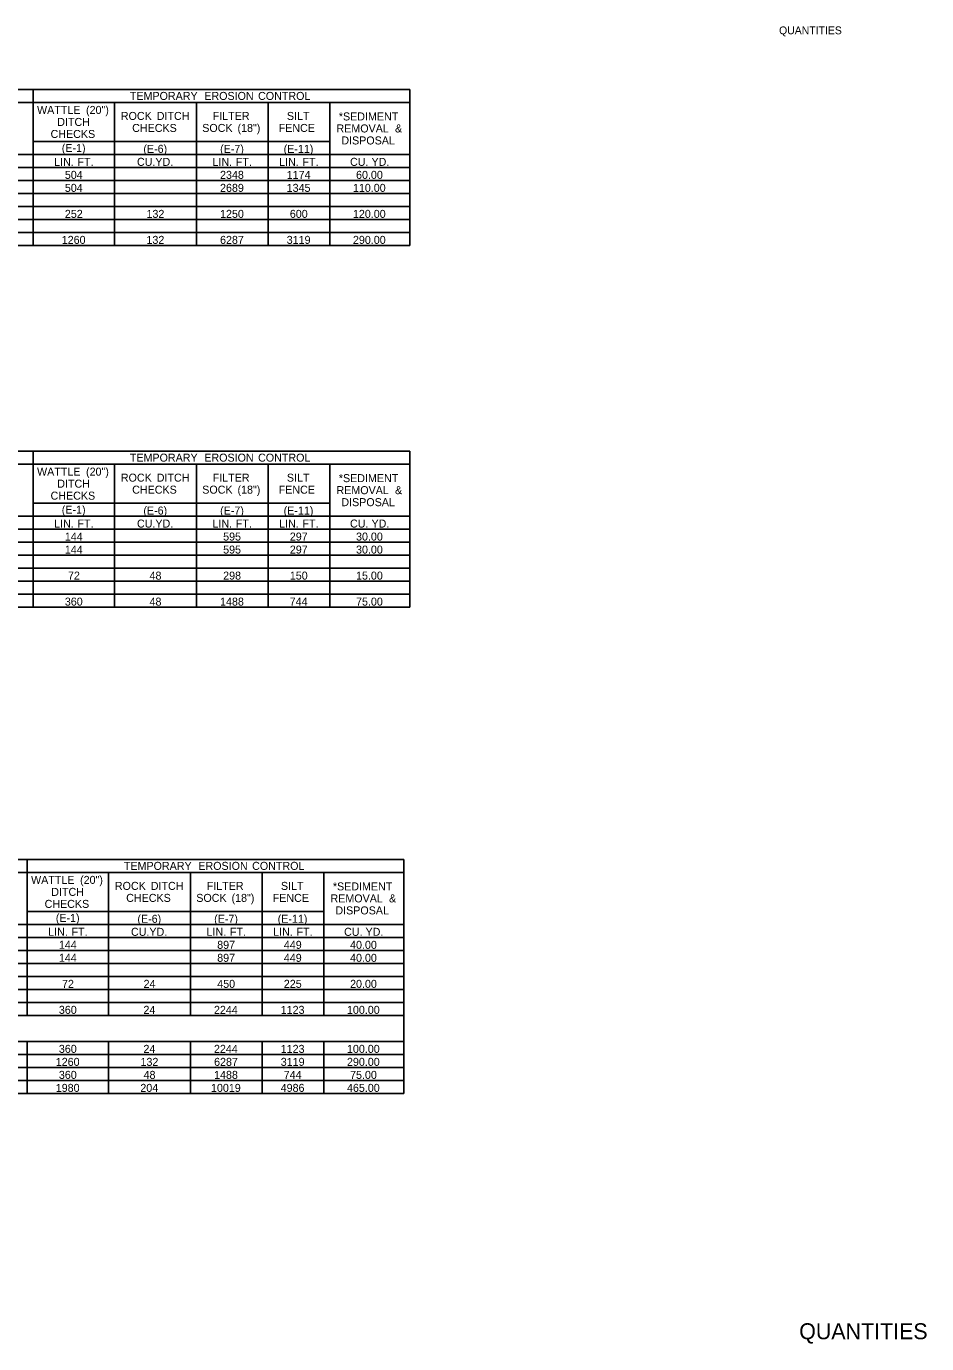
# Model space of a CAD drawing. Extents: x 540541 to 1930787, y -1948574 to 596640.
# Drawn here: x 546999 to 547674, y -1948574 to -1947586 of the extents above; entities that cross this region are included whole.
import ezdxf

# ---------------------------------------------------------------- set-up
doc = ezdxf.new("R2010")
doc.units = 0
for name, color, linetype in [('Default', 7, 'Continuous'), ('R_Border', 7, 'Continuous'), ('R_Border Prem', 7, 'Continuous')]:
    doc.layers.add(name, color=color, linetype=linetype)

msp = doc.modelspace()

# ---------------------------------------------------------------- linework, layer by layer
at = {"layer": 'Default'}
for p, q in [((546415.64, -1947633.26), (547286.32, -1947633.26)), ((547004.05, -1947643.01), (547004.05, -1947633.26)), ((547004.05, -1947750.26), (547004.05, -1947633.26)), ((547286.32, -1947691.76), (547286.32, -1947633.26)), ((546742.75, -1947643.01), (547286.32, -1947643.01)), ((547064.99, -1947750.26), (547064.99, -1947643.01)), ((547126.42, -1947750.26), (547126.42, -1947643.01)), ((547180.04, -1947750.26), (547180.04, -1947643.01)), ((547226.35, -1947750.26), (547226.35, -1947643.01)), ((547004.05, -1947672.26), (547226.35, -1947672.26)), ((546742.75, -1947682.01), (547226.35, -1947682.01)), ((547004.05, -1947740.51), (547004.05, -1947682.01)), ((547064.99, -1947740.51), (547064.99, -1947682.01)), ((547126.42, -1947740.51), (547126.42, -1947682.01)), ((547180.04, -1947750.26), (547180.04, -1947682.01)), ((547226.35, -1947682.01), (547286.32, -1947682.01)), ((547226.35, -1947750.26), (547226.35, -1947682.01)), ((546415.64, -1947691.76), (547286.32, -1947691.76)), ((547286.32, -1947740.51), (547286.32, -1947691.76)), ((546415.64, -1947701.51), (547286.32, -1947701.51)), ((546415.64, -1947711.26), (547286.32, -1947711.26)), ((546415.64, -1947721.01), (547286.32, -1947721.01)), ((546415.64, -1947730.76), (547286.32, -1947730.76)), ((546415.64, -1947740.51), (547126.42, -1947740.51)), ((546792.97, -1947740.51), (547004.05, -1947740.51)), ((547004.05, -1947740.51), (547126.42, -1947740.51)), ((547126.42, -1947740.51), (547286.32, -1947740.51)), ((547226.35, -1947740.51), (547286.32, -1947740.51)), ((547286.32, -1947750.26), (547286.32, -1947740.51)), ((546415.64, -1947750.26), (547286.32, -1947750.26)), ((546415.64, -1947904.44), (547286.32, -1947904.44)), ((547004.05, -1947914.19), (547004.05, -1947904.44)), ((547004.05, -1948021.44), (547004.05, -1947904.44)), ((547286.32, -1947962.94), (547286.32, -1947904.44)), ((546742.75, -1947914.19), (547286.32, -1947914.19)), ((547064.99, -1948021.44), (547064.99, -1947914.19)), ((547126.42, -1948021.44), (547126.42, -1947914.19)), ((547180.04, -1948021.44), (547180.04, -1947914.19)), ((547226.35, -1948021.44), (547226.35, -1947914.19)), ((547004.05, -1947943.44), (547226.35, -1947943.44)), ((546742.75, -1947953.19), (547226.35, -1947953.19)), ((547004.05, -1948011.69), (547004.05, -1947953.19)), ((547064.99, -1948011.69), (547064.99, -1947953.19)), ((547126.42, -1948011.69), (547126.42, -1947953.19)), ((547180.04, -1948021.44), (547180.04, -1947953.19)), ((547226.35, -1947953.19), (547286.32, -1947953.19)), ((547226.35, -1948021.44), (547226.35, -1947953.19)), ((546415.64, -1947962.94), (547286.32, -1947962.94)), ((546415.64, -1947972.69), (547286.32, -1947972.69)), ((547286.32, -1948011.69), (547286.32, -1947962.94)), ((546415.64, -1947982.44), (547286.32, -1947982.44)), ((546415.64, -1947992.19), (547286.32, -1947992.19)), ((546415.64, -1948001.94), (547286.32, -1948001.94)), ((546415.64, -1948011.69), (547126.42, -1948011.69)), ((546792.97, -1948011.69), (547004.05, -1948011.69)), ((547004.05, -1948011.69), (547126.42, -1948011.69)), ((547126.42, -1948011.69), (547286.32, -1948011.69)), ((547226.35, -1948011.69), (547286.32, -1948011.69)), ((547286.32, -1948021.44), (547286.32, -1948011.69)), ((546415.64, -1948021.44), (547286.32, -1948021.44)), ((546411.17, -1948210.49), (547281.84, -1948210.49)), ((546999.58, -1948220.24), (546999.58, -1948210.49)), ((546999.58, -1948327.49), (546999.58, -1948210.49)), ((547281.84, -1948268.99), (547281.84, -1948210.49)), ((546738.28, -1948220.24), (547281.84, -1948220.24)), ((547060.52, -1948327.49), (547060.52, -1948220.24)), ((547121.94, -1948327.49), (547121.94, -1948220.24)), ((547175.57, -1948327.49), (547175.57, -1948220.24)), ((547221.88, -1948327.49), (547221.88, -1948220.24)), ((546999.58, -1948249.49), (547221.88, -1948249.49)), ((546411.17, -1948268.99), (547281.84, -1948268.99)), ((546738.28, -1948259.24), (547221.88, -1948259.24)), ((546999.58, -1948317.74), (546999.58, -1948259.24)), ((547060.52, -1948317.74), (547060.52, -1948259.24)), ((547121.94, -1948317.74), (547121.94, -1948259.24)), ((547175.57, -1948327.49), (547175.57, -1948259.24)), ((547221.88, -1948259.24), (547281.84, -1948259.24)), ((547221.88, -1948327.49), (547221.88, -1948259.24)), ((547281.84, -1948317.74), (547281.84, -1948268.99)), ((546411.17, -1948278.74), (547281.84, -1948278.74)), ((546411.17, -1948288.49), (547281.84, -1948288.49)), ((546411.17, -1948298.24), (547281.84, -1948298.24)), ((546411.17, -1948307.99), (547281.84, -1948307.99)), ((546411.17, -1948317.74), (547121.94, -1948317.74)), ((546788.49, -1948317.74), (546999.58, -1948317.74)), ((546999.58, -1948317.74), (547121.94, -1948317.74)), ((547121.94, -1948317.74), (547281.84, -1948317.74)), ((547221.88, -1948317.74), (547281.84, -1948317.74)), ((547281.84, -1948327.49), (547281.84, -1948317.74)), ((546411.17, -1948327.49), (547281.84, -1948327.49)), ((547281.84, -1948346.99), (547281.84, -1948327.49)), ((546411.17, -1948346.99), (547281.84, -1948346.99)), ((546411.17, -1948346.99), (547281.84, -1948346.99)), ((546999.58, -1948385.99), (546999.58, -1948346.99)), ((547060.52, -1948385.99), (547060.52, -1948346.99)), ((547121.94, -1948385.99), (547121.94, -1948346.99)), ((547175.57, -1948385.99), (547175.57, -1948346.99)), ((547221.88, -1948385.99), (547221.88, -1948346.99)), ((547281.84, -1948356.74), (547281.84, -1948346.99)), ((546411.17, -1948356.74), (547281.84, -1948356.74)), ((546999.58, -1948385.99), (546999.58, -1948356.74)), ((547060.52, -1948385.99), (547060.52, -1948356.74)), ((547121.94, -1948385.99), (547121.94, -1948356.74)), ((547175.57, -1948385.99), (547175.57, -1948356.74)), ((547221.88, -1948385.99), (547221.88, -1948356.74)), ((547281.84, -1948385.99), (547281.84, -1948356.74)), ((546411.17, -1948366.49), (547281.84, -1948366.49)), ((546411.17, -1948376.24), (547281.84, -1948376.24)), ((546411.17, -1948385.99), (547281.84, -1948385.99))]:
    msp.add_line(p, q, dxfattribs=at)

# ---------------------------------------------------------------- texts
for s, p in [('TEMPORARY', (547076.47, -1947641.14)), (' EROSION', (547130.05, -1947641.14)), (' CONTROL', (547170.37, -1947641.14)), ('WATTLE', (547006.88, -1947651.64)), (' (20")', (547041.39, -1947651.64)), ('DITCH', (547022.04, -1947660.64)), ('ROCK', (547069.72, -1947656.14)), (' DITCH', (547094.39, -1947656.14)), ('FILTER', (547138.58, -1947656.14)), ('SILT', (547194.2, -1947656.14)), ('*SEDIMENT', (547233.13, -1947656.51)), ('CHECKS', (547017.03, -1947669.64)), ('CHECKS', (547078.21, -1947665.14)), ('SOCK', (547130.74, -1947665.14)), (' (18")', (547154.95, -1947665.14)), ('FENCE', (547188.03, -1947665.14)), ('REMOVAL', (547231.38, -1947665.51)), (' &', (547273.05, -1947665.51)), ('(E-1)', (547025.43, -1947680.14)), ('(E-6)', (547086.61, -1947680.81)), ('(E-7)', (547144.13, -1947680.81)), ('(E-11)', (547191.77, -1947680.81)), ('DISPOSAL', (547235.03, -1947674.51)), ('LIN.', (547019.73, -1947690.56)), (' FT.', (547034.99, -1947690.56)), ('CU.YD.', (547081.79, -1947690.56)), ('LIN.', (547138.44, -1947690.56)), (' FT.', (547153.69, -1947690.56)), ('LIN.', (547188.41, -1947690.56)), (' FT.', (547203.66, -1947690.56)), ('CU.', (547241.54, -1947690.56)), (' YD.', (547255.4, -1947690.56)), ('504', (547027.74, -1947700.31)), ('2348', (547144.09, -1947700.31)), ('1174', (547194.08, -1947700.31)), ('60.00', (547246.05, -1947700.31)), ('504', (547027.74, -1947710.06)), ('2689', (547144.09, -1947710.06)), ('1345', (547194.04, -1947710.06)), ('110.00', (547243.72, -1947710.06)), ('252', (547027.75, -1947729.56)), ('132', (547088.94, -1947729.56)), ('1250', (547144.11, -1947729.56)), ('600', (547196.41, -1947729.56)), ('120.00', (547243.72, -1947729.56)), ('1260', (547025.41, -1947749.06)), ('132', (547088.92, -1947749.06)), ('6287', (547144.09, -1947749.06)), ('3119', (547194.07, -1947749.06)), ('290.00', (547243.73, -1947749.06)), ('TEMPORARY', (547076.47, -1947912.31)), (' EROSION', (547130.05, -1947912.31)), (' CONTROL', (547170.37, -1947912.31)), ('WATTLE', (547006.88, -1947922.81)), (' (20")', (547041.39, -1947922.81)), ('ROCK', (547069.72, -1947927.31)), (' DITCH', (547094.39, -1947927.31)), ('FILTER', (547138.58, -1947927.31)), ('SILT', (547194.2, -1947927.31)), ('*SEDIMENT', (547233.13, -1947927.69)), ('DITCH', (547022.04, -1947931.81)), ('CHECKS', (547078.21, -1947936.31)), ('SOCK', (547130.74, -1947936.31)), (' (18")', (547154.95, -1947936.31)), ('FENCE', (547188.03, -1947936.31)), ('REMOVAL', (547231.38, -1947936.69)), (' &', (547273.05, -1947936.69)), ('CHECKS', (547017.03, -1947940.81)), ('DISPOSAL', (547235.03, -1947945.69)), ('(E-1)', (547025.43, -1947951.31)), ('(E-6)', (547086.61, -1947951.99)), ('(E-7)', (547144.13, -1947951.99)), ('(E-11)', (547191.77, -1947951.99)), ('LIN.', (547019.73, -1947961.74)), (' FT.', (547034.99, -1947961.74)), ('CU.YD.', (547081.79, -1947961.74)), ('LIN.', (547138.44, -1947961.74)), (' FT.', (547153.69, -1947961.74)), ('LIN.', (547188.41, -1947961.74)), (' FT.', (547203.66, -1947961.74)), ('CU.', (547241.54, -1947961.74)), (' YD.', (547255.4, -1947961.74)), ('144', (547027.74, -1947971.49)), ('595', (547146.41, -1947971.49)), ('297', (547196.4, -1947971.49)), ('30.00', (547246.05, -1947971.49)), ('144', (547027.74, -1947981.24)), ('595', (547146.41, -1947981.24)), ('297', (547196.4, -1947981.24)), ('30.00', (547246.05, -1947981.24)), ('72', (547030.08, -1948000.74)), ('48', (547091.23, -1948000.74)), ('298', (547146.42, -1948000.74)), ('150', (547196.41, -1948000.74)), ('15.00', (547246.05, -1948000.74)), ('360', (547027.74, -1948020.24)), ('48', (547091.23, -1948020.24)), ('1488', (547144.1, -1948020.24)), ('744', (547196.3, -1948020.24)), ('75.00', (547246.06, -1948020.24)), ('TEMPORARY', (547071.99, -1948218.36)), (' EROSION', (547125.58, -1948218.36)), (' CONTROL', (547165.9, -1948218.36)), ('WATTLE', (547002.41, -1948228.86)), (' (20")', (547036.92, -1948228.86)), ('ROCK', (547065.24, -1948233.36)), (' DITCH', (547089.92, -1948233.36)), ('FILTER', (547134.1, -1948233.36)), ('SILT', (547189.73, -1948233.36)), ('*SEDIMENT', (547228.66, -1948233.74)), ('DITCH', (547017.56, -1948237.86)), ('CHECKS', (547073.73, -1948242.36)), ('SOCK', (547126.27, -1948242.36)), (' (18")', (547150.48, -1948242.36)), ('FENCE', (547183.56, -1948242.36)), ('REMOVAL', (547226.9, -1948242.74)), (' &', (547268.57, -1948242.74)), ('CHECKS', (547012.55, -1948246.86)), ('DISPOSAL', (547230.56, -1948251.74)), ('(E-1)', (547020.95, -1948257.36)), ('(E-6)', (547082.14, -1948258.04)), ('(E-7)', (547139.66, -1948258.04)), ('(E-11)', (547187.3, -1948258.04)), ('LIN.', (547015.26, -1948267.79)), (' FT.', (547030.51, -1948267.79)), ('CU.YD.', (547077.31, -1948267.79)), ('LIN.', (547133.96, -1948267.79)), (' FT.', (547149.22, -1948267.79)), ('LIN.', (547183.93, -1948267.79)), (' FT.', (547199.19, -1948267.79)), ('CU.', (547237.07, -1948267.79)), (' YD.', (547250.93, -1948267.79)), ('144', (547023.26, -1948277.54)), ('897', (547141.95, -1948277.54)), ('449', (547191.92, -1948277.54)), ('40.00', (547241.58, -1948277.54)), ('144', (547023.26, -1948287.29)), ('897', (547141.95, -1948287.29)), ('449', (547191.92, -1948287.29)), ('40.00', (547241.58, -1948287.29)), ('72', (547025.61, -1948306.79)), ('24', (547086.77, -1948306.79)), ('450', (547141.97, -1948306.79)), ('225', (547191.9, -1948306.79)), ('20.00', (547241.58, -1948306.79)), ('360', (547023.26, -1948326.29)), ('24', (547086.67, -1948326.29)), ('2244', (547139.53, -1948326.29)), ('1123', (547189.58, -1948326.29)), ('100.00', (547239.25, -1948326.29)), ('360', (547023.26, -1948355.54)), ('24', (547086.67, -1948355.54)), ('2244', (547139.53, -1948355.54)), ('1123', (547189.58, -1948355.54)), ('100.00', (547239.25, -1948355.54)), ('1260', (547020.93, -1948365.29)), ('132', (547084.45, -1948365.29)), ('6287', (547139.62, -1948365.29)), ('3119', (547189.6, -1948365.29)), ('290.00', (547239.25, -1948365.29)), ('360', (547023.26, -1948375.04)), ('48', (547086.76, -1948375.04)), ('1488', (547139.62, -1948375.04)), ('744', (547191.83, -1948375.04)), ('75.00', (547241.58, -1948375.04)), ('1980', (547020.93, -1948384.79)), ('204', (547084.34, -1948384.79)), ('10019', (547137.3, -1948384.79)), ('4986', (547189.55, -1948384.79)), ('465.00', (547239.25, -1948384.79))]:
    msp.add_text(s, height=6, dxfattribs=at).set_placement(p)
at = {"layer": 'R_Border'}
msp.add_text('QUANTITIES', height=12, rotation=360, dxfattribs=at).set_placement((547578.28, -1948570.24))
at = {"layer": 'R_Border Prem'}
msp.add_text('QUANTITIES', height=5.862, rotation=360, dxfattribs=at).set_placement((547563.18, -1947591.92))

doc.saveas('drawing.dxf')
